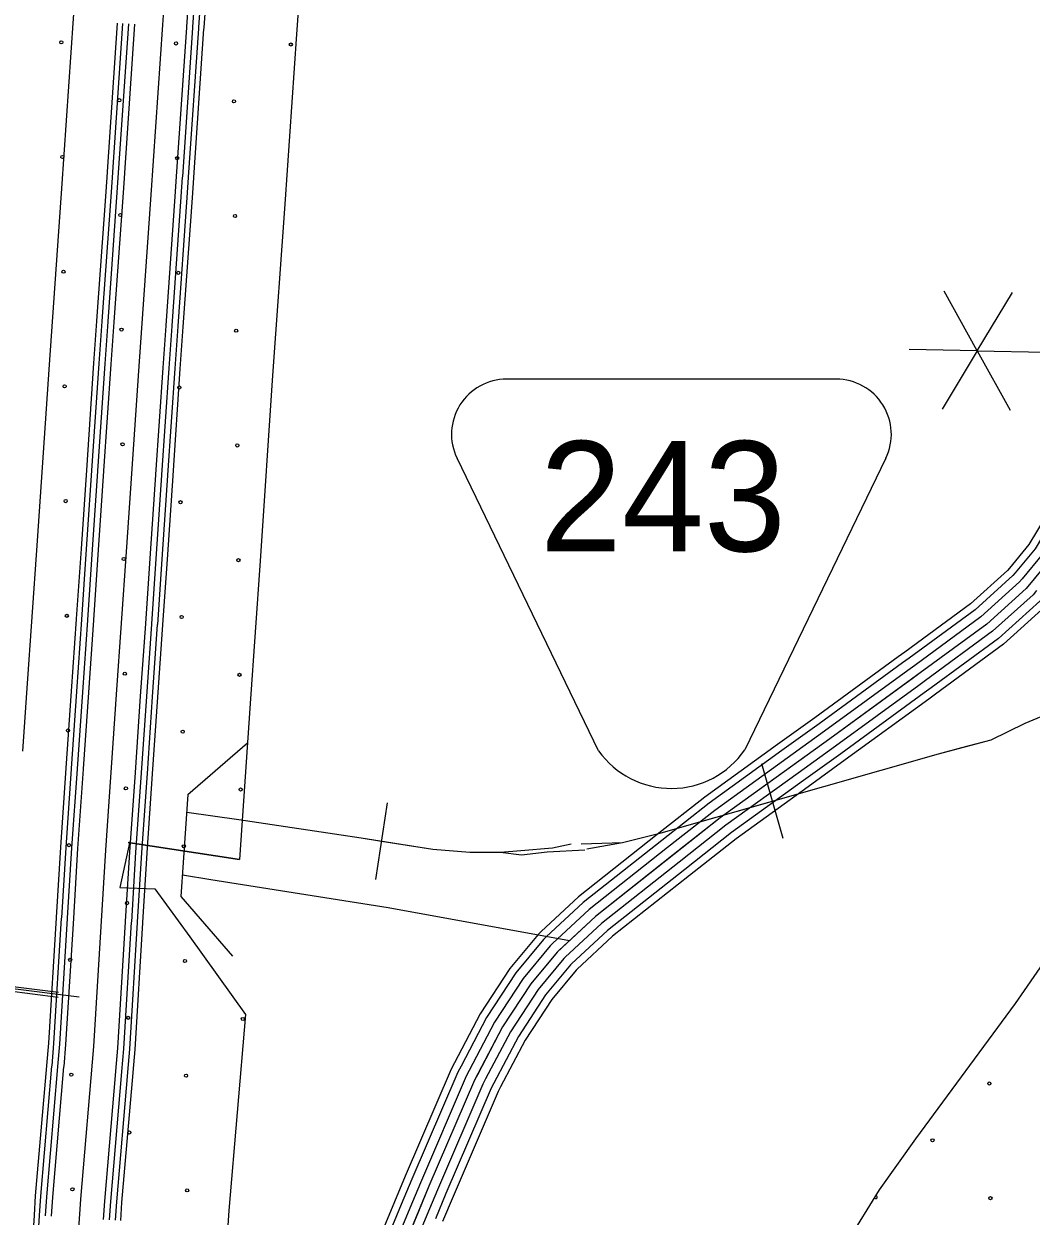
# Model space of a CAD drawing. Extents: x 1551132 to 1791609, y 378168 to 563823.
# Drawn here: x 1604396 to 1607771, y 433242 to 437240 of the extents above; entities that cross this region are included whole.
import ezdxf

# ---------------------------------------------------------------- set-up
doc = ezdxf.new("R2010")
doc.units = 0
for name, color, linetype in [('DESIGN - EROSION CONTROL - Devices', 7, 'Continuous'), ('DESIGN - ROW - Easement Linework and Patterning', 7, 'Continuous'), ('DESIGN - SCRATCH - User 1', 7, 'Continuous'), ('DESIGN - TRAFFIC CONTROL PERMANENT - Signalization', 7, 'Continuous'), ('DESIGN - TRANSPORTATION - Shoulder Lines', 7, 'Continuous'), ('SURVEY - CENTERLINE - Preliminary Text', 7, 'Continuous'), ('SURVEY - CONTOURS - Index with Text', 7, 'Continuous'), ('SURVEY - CONTROL with Text', 7, 'Continuous'), ('SURVEY - DRAINAGE - Storm Sewer', 7, 'Continuous'), ('SURVEY - PROPERTY - Political Boundaries Text', 7, 'Continuous'), ('SURVEY - VEGETATION - Features with Text', 7, 'Continuous')]:
    doc.layers.add(name, color=color, linetype=linetype)

msp = doc.modelspace()

# ---------------------------------------------------------------- linework, layer by layer
at = {"layer": 'DESIGN - EROSION CONTROL - Devices'}
msp.add_lwpolyline([(1604952.153, 434178.867), (1605138.432, 433917.718)], dxfattribs=at)
for centre in [(1604521.228, 437177.733), (1604521.228, 437177.733), (1604905.781, 437174), (1604905.781, 437174), (1605290.334, 437170.266), (1605290.334, 437170.266), (1604715.371, 436983.59), (1604715.371, 436983.59), (1605099.924, 436979.856), (1605099.924, 436979.856), (1604524.961, 436793.18), (1604524.961, 436793.18), (1604909.514, 436789.447), (1604909.514, 436789.447), (1604719.104, 436599.037), (1604719.104, 436599.037), (1605103.657, 436595.303), (1605103.657, 436595.303), (1604528.695, 436408.627), (1604528.695, 436408.627), (1604913.248, 436404.894), (1604913.248, 436404.894), (1604722.838, 436214.484), (1604722.838, 436214.484), (1605107.391, 436210.75), (1605107.391, 436210.75), (1604532.428, 436024.074), (1604532.428, 436024.074), (1604916.981, 436020.341), (1604916.981, 436020.341), (1604726.572, 435829.931), (1604726.572, 435829.931), (1605111.124, 435826.197), (1605111.124, 435826.197), (1604536.162, 435639.521), (1604536.162, 435639.521), (1604920.715, 435635.788), (1604920.715, 435635.788), (1604730.305, 435445.378), (1604730.305, 435445.378), (1605114.858, 435441.645), (1605114.858, 435441.645), (1604539.895, 435254.968), (1604539.895, 435254.968), (1604924.448, 435251.235), (1604924.448, 435251.235), (1604734.039, 435060.825), (1604734.039, 435060.825), (1605118.592, 435057.092), (1605118.592, 435057.092), (1604543.629, 434870.415), (1604543.629, 434870.415), (1604928.182, 434866.682), (1604928.182, 434866.682), (1604737.772, 434676.272), (1604737.772, 434676.272), (1605122.325, 434672.539), (1605122.325, 434672.539), (1604547.362, 434485.862), (1604547.362, 434485.862), (1604931.915, 434482.129), (1604931.915, 434482.129), (1604741.506, 434291.719), (1604741.506, 434291.719), (1604551.096, 434101.309), (1604551.096, 434101.309), (1604935.649, 434097.576), (1604935.649, 434097.576), (1604745.239, 433907.166), (1604745.239, 433907.166), (1605129.792, 433903.433), (1605129.792, 433903.433), (1604554.829, 433716.757), (1604554.829, 433716.757), (1604939.382, 433713.023), (1604939.382, 433713.023), (1607631.253, 433686.888), (1607631.253, 433686.888), (1604748.973, 433522.613), (1604748.973, 433522.613), (1607440.843, 433496.479), (1607440.843, 433496.479), (1604558.563, 433332.204), (1604558.563, 433332.204), (1604943.116, 433328.47), (1604943.116, 433328.47), (1607634.987, 433302.335), (1607634.987, 433302.335)]:
    msp.add_circle(centre, 5.28, dxfattribs=at)
msp.add_arc((1607250.434, 433306.069), 5.28, 222.223124, 73.924577, dxfattribs=at)
at = {"layer": 'DESIGN - ROW - Easement Linework and Patterning'}
for p, q in [((1607118.128, 436048.471), (1606013.754, 436048.448)), ((1606321.877, 434802.67), (1605847.391, 435783.166)), ((1607284.453, 435783.196), (1606811.425, 434805.581))]:
    msp.add_line(p, q, dxfattribs=at)
for centre, radius, start, end in [((1606013.749, 435863.647), 184.803, 90.001222, 205.823611), ((1607118.114, 435863.671), 184.803, 334.179931, 90.001222), ((1606565.636, 434974.222), 298.08, 215.137064, 325.545136)]:
    msp.add_arc(centre, radius, start, end, dxfattribs=at)
at = {"layer": 'DESIGN - SCRATCH - User 1'}
for points in [[(1605565.534, 440784.873), (1605446.653, 439157.439), (1605402.803, 438435.353), (1605355.371, 437844.671), (1605309.297, 437205.113), (1605270.43, 436634.981), (1605229.473, 436060.924), (1605187.623, 435439.058), (1605154.474, 434960.479), (1605118.466, 434437.748)], [(1604549.284, 428309.087), (1604955.858, 428708.106), (1605091.022, 428860.202), (1605141.095, 428916.912), (1605159.328, 428951.13), (1605283.792, 429165.744), (1605432.747, 429460.427), (1605973.835, 430624.982), (1606860.091, 432528.108), (1607060.228, 432950.661), (1607156.917, 433158.708), (1607263.565, 433329.871), (1607384.712, 433501.167), (1607719.196, 433955.646), (1608006.982, 434371.865), (1608012.881, 434380.107), (1608031.631, 434424.842), (1608108.329, 434751.942), (1608447.747, 436366.168)], [(1604750.9, 434498.666), (1604717.517, 434343.621), (1604834.673, 434339.162), (1604952.153, 434178.867)], [(1605118.466, 434437.748), (1604745.008, 434494.408)], [(1605138.432, 433917.718), (1605082.291, 433261.093), (1605048.858, 432754.163), (1605014.367, 432213.898), (1604981.118, 431808.029), (1604906.836, 431346.217), (1604858.195, 431145.32), (1604794.338, 430953.749), (1605340.933, 430664.016), (1605233.044, 430433.702), (1605125.155, 430252.247), (1604966.925, 430021.933)]]:
    msp.add_lwpolyline(points, dxfattribs=at)
at = {"layer": 'DESIGN - TRAFFIC CONTROL PERMANENT - Signalization'}
for q in [(1607480.504, 436342.892), (1607708.562, 436338.922), (1607363.034, 436147.397), (1607473.622, 435947.925), (1607701.681, 435943.948), (1607819.151, 436139.45)]:
    msp.add_line((1607591.092, 436143.42), q, dxfattribs=at)
at = {"layer": 'DESIGN - TRANSPORTATION - Shoulder Lines'}
for p, q in [((1606940.29, 434508.868), (1606868.658, 434758.808)), ((1605574.814, 434371.097), (1605614.463, 434628.062))]:
    msp.add_line(p, q, dxfattribs=at)
for points in [[(1606263.431, 434490.717), (1606402.336, 434495.159), (1606532.058, 434527.093), (1607076.712, 434683.206), (1607461.178, 434791.884), (1607637.374, 434839.269), (1607751.58, 434894.92), (1607879.785, 434948.505), (1607990.032, 435020.207), (1608176.553, 435173.761), (1608511.562, 435477.011), (1608866.629, 435796.211), (1608999.026, 435915.923), (1609059.208, 435971.791), (1609127.431, 436037.643), (1609187.697, 436123.57), (1609245.995, 436217.523), (1609310.852, 436360.31)], [(1607539.676, 434812.993), (1607637.374, 434839.269), (1607751.58, 434894.92), (1607879.785, 434948.505), (1607990.032, 435020.207), (1608114.571, 435122.735)], [(1606904.474, 434633.838), (1607076.712, 434683.206), (1607461.178, 434791.884), (1607539.676, 434812.993)], [(1606282.53, 434473.892), (1606402.336, 434495.159), (1606532.058, 434527.093), (1606904.474, 434633.838)], [(1604941.862, 434596.844), (1605116.733, 434571.827), (1605526.706, 434510.059), (1605766.684, 434473.025), (1605890.698, 434462.508), (1605992.737, 434462.1), (1606060.777, 434467.833), (1606166.85, 434477.425), (1606229.94, 434490.901)], [(1604941.862, 434596.844), (1605116.733, 434571.827), (1605526.706, 434510.059), (1605594.638, 434499.575)], [(1605594.638, 434499.575), (1605766.684, 434473.025), (1605890.698, 434462.508), (1605992.737, 434462.1), (1606063.586, 434453.983), (1606149.842, 434463.933), (1606275.897, 434470.575)]]:
    msp.add_lwpolyline(points, dxfattribs=at)
at = {"layer": 'SURVEY - CENTERLINE - Preliminary Text'}
for points in [[(1605317.741, 442749.766), (1605263.476, 442528.419), (1605224.877, 442288.729), (1605194.244, 442046.881), (1605174.669, 441754.723), (1605146.995, 441352.529), (1605120.628, 440914.243), (1605087.92, 440458.039), (1605043.696, 439817.731), (1604997.655, 439187.473), (1604953.906, 438467.012), (1604906.673, 437878.855), (1604860.407, 437236.58), (1604821.524, 436666.29), (1604780.558, 436092.042), (1604738.676, 435469.717), (1604705.551, 434991.488), (1604669.577, 434469.232), (1604629.01, 433810.815), (1604585.228, 433298.735), (1604551.453, 432786.455)], [(1604976.655, 437726.509), (1604940.964, 437230.988), (1604940.772, 437228.205)], [(1604996.888, 437725.051), (1604961.196, 437229.58), (1604961.013, 437226.846)], [(1605016.829, 437723.609), (1604981.146, 437228.196), (1604980.971, 437225.513)], [(1605034.287, 437722.359), (1604998.604, 437226.98), (1604998.429, 437224.346)], [(1604708.969, 437242.105), (1604674.953, 436743.25)], [(1604726.427, 437240.913), (1604692.411, 436742.059)], [(1604746.385, 437239.547), (1604712.369, 436740.692)], [(1604766.676, 437239.072), (1604732.668, 436740.217)], [(1604940.705, 437227.205), (1604906.697, 436728.35)], [(1604960.938, 437225.821), (1604926.93, 436726.967)], [(1604980.888, 437224.463), (1604946.88, 436725.608)], [(1604998.354, 437223.271), (1604964.346, 436724.417)], [(1604674.894, 436742.35), (1604670.428, 436676.832), (1604639.553, 436244.062)], [(1604692.352, 436741.167), (1604687.886, 436675.615), (1604657.011, 436242.82)], [(1604712.31, 436739.8), (1604707.835, 436674.223), (1604676.961, 436241.395)], [(1604732.601, 436739.325), (1604728.068, 436672.807), (1604697.252, 436240.862)], [(1604906.631, 436727.467), (1604902.081, 436660.673), (1604871.24, 436228.445)], [(1604926.864, 436726.092), (1604922.314, 436659.265), (1604891.472, 436227.003)], [(1604946.813, 436724.733), (1604942.263, 436657.873), (1604911.422, 436225.578)], [(1604964.279, 436723.542), (1604959.721, 436656.656), (1604928.88, 436224.337)], [(1604639.495, 436243.179), (1604629.453, 436102.517), (1604605.312, 435743.724)], [(1604656.953, 436241.929), (1604646.911, 436101.308), (1604622.77, 435742.549)], [(1604676.902, 436240.512), (1604666.869, 436099.925), (1604642.728, 435741.207)], [(1604697.185, 436239.97), (1604687.102, 436098.517), (1604663.019, 435740.749)], [(1604871.173, 436227.562), (1604861.115, 436086.458), (1604837.057, 435729.032)], [(1604891.406, 436226.112), (1604881.348, 436085.058), (1604857.298, 435727.674)], [(1604911.355, 436224.695), (1604901.297, 436083.675), (1604877.247, 435726.332)], [(1604928.813, 436223.445), (1604918.755, 436082.458), (1604894.705, 435725.157)], [(1604605.254, 435742.841), (1604587.562, 435480.034), (1604571.229, 435244.278)], [(1604622.712, 435741.666), (1604605.02, 435478.842), (1604588.687, 435243.069)], [(1604642.67, 435740.324), (1604624.978, 435477.484), (1604608.645, 435241.686)], [(1604662.961, 435739.866), (1604645.211, 435476.1), (1604628.945, 435241.194)], [(1604836.998, 435728.149), (1604819.232, 435464.217), (1604802.957, 435229.136)], [(1604857.24, 435726.79), (1604839.473, 435462.833), (1604823.19, 435227.736)], [(1604877.189, 435725.449), (1604859.423, 435461.475), (1604843.14, 435226.361)], [(1604894.647, 435724.274), (1604876.881, 435460.283), (1604860.598, 435225.144)], [(1604571.171, 435243.386), (1604554.446, 435001.93), (1604536.713, 434744.506)], [(1604588.629, 435242.178), (1604571.904, 435000.721), (1604554.171, 434743.306)], [(1604608.587, 435240.794), (1604591.862, 434999.346), (1604574.121, 434741.931)], [(1604628.878, 435240.302), (1604612.095, 434997.946), (1604594.428, 434741.448)], [(1604802.891, 435228.252), (1604786.107, 434985.921), (1604768.441, 434729.456)], [(1604823.123, 435226.844), (1604806.34, 434984.529), (1604788.674, 434728.064)], [(1604843.073, 435225.469), (1604826.29, 434983.146), (1604808.632, 434726.689)], [(1604860.531, 435224.252), (1604843.748, 434981.946), (1604826.09, 434725.489)], [(1604536.655, 434743.614), (1604518.43, 434479.091), (1604503.922, 434243.585)], [(1604554.113, 434742.414), (1604535.896, 434477.957), (1604521.388, 434242.51)], [(1604574.062, 434741.039), (1604555.854, 434476.649), (1604541.354, 434241.276)], [(1604594.37, 434740.556), (1604576.095, 434475.332), (1604561.646, 434240.943)], [(1604768.383, 434728.564), (1604750.15, 434463.974), (1604735.75, 434230.209)], [(1604788.616, 434727.172), (1604770.391, 434462.649), (1604755.991, 434228.959)], [(1604808.573, 434725.797), (1604790.349, 434461.349), (1604775.949, 434227.734)], [(1604826.031, 434724.589), (1604807.815, 434460.207), (1604793.423, 434226.651)], [(1604503.864, 434242.693), (1604477.947, 433821.932), (1604471.564, 433747.355)], [(1604521.33, 434241.618), (1604495.397, 433820.649), (1604489.005, 433745.863)], [(1604541.296, 434240.385), (1604515.346, 433819.182), (1604508.93, 433744.163)], [(1604561.596, 434240.043), (1604535.571, 433817.682), (1604529.221, 433743.322)], [(1604735.7, 434229.318), (1604709.55, 433804.89), (1604703.017, 433728.471)], [(1604755.941, 434228.068), (1604729.775, 433803.407), (1604723.225, 433726.746)], [(1604775.907, 434226.843), (1604749.724, 433801.94), (1604743.149, 433725.038)], [(1604793.373, 434225.768), (1604767.174, 433800.657), (1604760.591, 433723.546)], [(1604471.489, 433746.455), (1604434.19, 433310.168), (1604429.906, 433245.225)], [(1604488.922, 433744.963), (1604451.639, 433308.852), (1604447.373, 433244.075)], [(1604508.855, 433743.263), (1604471.58, 433307.335), (1604467.331, 433242.758)], [(1604529.146, 433742.447), (1604491.813, 433305.81), (1604487.622, 433242.342)], [(1604702.942, 433727.58), (1604665.751, 433292.635), (1604661.676, 433230.858)], [(1604723.15, 433725.855), (1604685.975, 433291.11), (1604681.917, 433229.525)], [(1604743.074, 433724.155), (1604705.917, 433289.593), (1604701.875, 433228.208)], [(1604760.516, 433722.663), (1604723.366, 433288.276), (1604719.333, 433227.058)], [(1604429.848, 433244.342), (1604400.307, 432796.263), (1604397.04, 432745.095)], [(1604447.314, 433243.192), (1604417.773, 432795.13), (1604414.506, 432743.979)]]:
    msp.add_lwpolyline(points, dxfattribs=at)
at = {"layer": 'SURVEY - CONTOURS - Index with Text'}
msp.add_lwpolyline([(1604926.995, 434386.147), (1605022.685, 434370.897), (1605616.429, 434276.87), (1606224.157, 434166.1)], dxfattribs=at)
at = {"layer": 'SURVEY - CONTROL with Text'}
for points in [[(1607944.384, 435824.328), (1607902.735, 435738.368), (1607844.336, 435626.823), (1607764.255, 435493.969), (1607698.839, 435414.884)], [(1607966.633, 435813.545), (1607924.809, 435727.242), (1607865.886, 435614.698), (1607784.471, 435479.636), (1607717.889, 435399.134)], [(1607994.524, 435800.028), (1607952.5, 435713.284), (1607892.91, 435599.497), (1607809.829, 435461.66), (1607741.772, 435379.375)], [(1608022.424, 435786.511), (1607980.183, 435699.333), (1607919.943, 435584.289), (1607835.186, 435443.676), (1607765.663, 435359.616)], [(1607835.186, 435443.676), (1607755.263, 435347.049), (1607622.866, 435227.396), (1607399.53, 435063.425), (1607097.037, 434842.877), (1606729.637, 434577.511), (1606310.938, 434247.028), (1606182.541, 434127.291), (1606094.426, 434020.805), (1605999.587, 433876.384), (1605906.105, 433697.871), (1605753.184, 433342.178), (1605553.846, 432861.166)], [(1607698.856, 435414.901), (1607692.456, 435407.167), (1607567.992, 435294.689), (1607348.331, 435133.418), (1607325.698, 435116.918)], [(1607717.897, 435399.15), (1607710.356, 435390.033), (1607583.634, 435275.514), (1607362.922, 435113.468), (1607340.256, 435096.942)], [(1607741.788, 435379.391), (1607732.814, 435368.541), (1607603.25, 435251.455), (1607381.23, 435088.442), (1607358.522, 435071.891)], [(1607765.671, 435359.633), (1607755.263, 435347.049), (1607622.866, 435227.396), (1607399.53, 435063.425), (1607376.78, 435046.841)], [(1607789.554, 435339.874), (1607777.713, 435325.557), (1607642.482, 435203.337), (1607417.829, 435038.407), (1607395.038, 435021.79)], [(1607813.445, 435320.115), (1607800.17, 435304.064), (1607662.098, 435179.278), (1607436.137, 435013.382), (1607413.304, 434996.739)], [(1607833.261, 435303.723), (1607818.795, 435286.239), (1607678.373, 435159.327), (1607451.32, 434992.631), (1607428.446, 434975.956)], [(1607325.715, 435116.926), (1607046.104, 434913.062), (1606921.607, 434823.143)], [(1607340.273, 435096.95), (1607060.621, 434893.062), (1606936.082, 434803.101)], [(1607358.531, 435071.9), (1607078.829, 434867.969), (1606954.232, 434777.975)], [(1607376.797, 435046.849), (1607097.037, 434842.877), (1606972.381, 434752.841)], [(1607395.063, 435021.798), (1607115.244, 434817.785), (1606990.531, 434727.707)], [(1607413.321, 434996.748), (1607133.452, 434792.692), (1607008.68, 434702.582)], [(1607428.471, 434975.964), (1607148.552, 434771.883), (1607023.738, 434681.731)], [(1606921.616, 434823.151), (1606677.363, 434646.73), (1606518.5, 434521.335)], [(1606936.09, 434803.109), (1606692.263, 434626.996), (1606533.816, 434501.934)], [(1606954.24, 434777.983), (1606710.954, 434602.254), (1606553.016, 434477.6)], [(1606972.389, 434752.85), (1606729.637, 434577.511), (1606572.224, 434453.266)], [(1606990.539, 434727.716), (1606748.32, 434552.769), (1606591.431, 434428.932)], [(1607008.689, 434702.59), (1606767.011, 434528.027), (1606610.631, 434404.598)], [(1607023.746, 434681.739), (1606782.51, 434507.493), (1606626.564, 434384.406)], [(1606518.508, 434521.343), (1606254.414, 434312.888), (1606129.584, 434196.484)], [(1606533.825, 434501.943), (1606270.522, 434294.112), (1606146.442, 434178.401)], [(1606553.024, 434477.609), (1606290.73, 434270.57), (1606167.583, 434155.733)], [(1606572.232, 434453.275), (1606310.938, 434247.028), (1606188.724, 434133.058)], [(1606591.44, 434428.941), (1606331.146, 434223.485), (1606209.865, 434110.382)], [(1606610.639, 434404.607), (1606351.354, 434199.943), (1606231.006, 434087.715)], [(1606626.572, 434384.423), (1606368.12, 434180.409), (1606248.548, 434068.906)], [(1606129.584, 434196.484), (1606119.301, 434186.892), (1606024.57, 434072.406), (1605924.755, 433920.41), (1605839.015, 433756.673)], [(1606146.442, 434178.409), (1606137.325, 434169.9), (1606044.477, 434057.697), (1605946.08, 433907.86), (1605860.906, 433745.206)], [(1606167.591, 434155.733), (1606159.933, 434148.6), (1606069.452, 434039.255), (1605972.837, 433892.118), (1605888.373, 433730.822)], [(1606188.732, 434133.066), (1606182.541, 434127.291), (1606094.426, 434020.805), (1605999.587, 433876.384), (1605915.83, 433716.438)], [(1606209.874, 434110.399), (1606205.149, 434105.982), (1606119.401, 434002.354), (1606026.336, 433860.651), (1605943.288, 433702.055)], [(1606231.023, 434087.723), (1606227.756, 434084.682), (1606144.375, 433983.912), (1606053.094, 433844.908), (1605970.754, 433687.671)], [(1606248.556, 434068.923), (1606246.506, 434067.006), (1606165.091, 433968.612), (1606075.285, 433831.85), (1605993.537, 433675.746)], [(1605839.024, 433756.689), (1605827.749, 433735.172), (1605673.294, 433375.904), (1605637.911, 433290.519)], [(1605860.915, 433745.222), (1605850.082, 433724.539), (1605696.068, 433366.296), (1605660.744, 433281.052)], [(1605888.381, 433730.839), (1605878.098, 433711.205), (1605724.626, 433354.237), (1605689.377, 433269.185)], [(1605915.839, 433716.455), (1605906.105, 433697.871), (1605753.184, 433342.178), (1605718.018, 433257.318)], [(1605943.296, 433702.071), (1605934.113, 433684.538), (1605781.741, 433330.12), (1605746.659, 433245.451)], [(1605970.762, 433687.688), (1605962.129, 433671.204), (1605810.299, 433318.061), (1605775.292, 433233.584)], [(1605993.537, 433675.754), (1605985.362, 433660.145), (1605833.99, 433308.061), (1605799.049, 433223.734)], [(1605637.92, 433290.535), (1605474.098, 432895.242), (1605445.807, 432830.973)], [(1605660.753, 433281.068), (1605496.831, 432885.525), (1605468.432, 432821.015)], [(1605689.385, 433269.202), (1605525.339, 432873.349), (1605496.798, 432808.523)], [(1605718.026, 433257.335), (1605553.846, 432861.166), (1605525.172, 432796.031)], [(1605746.667, 433245.468), (1605582.354, 432848.982), (1605553.546, 432783.539)]]:
    msp.add_lwpolyline(points, dxfattribs=at)
at = {"layer": 'SURVEY - DRAINAGE - Storm Sewer'}
msp.add_line((1604945.858, 434655.685), (1604921.899, 434313.322), dxfattribs=at)
for points in [[(1604945.858, 434655.685), (1605145.107, 434828.95)], [(1604921.899, 434313.322), (1605095.13, 434114.065)]]:
    msp.add_lwpolyline(points, dxfattribs=at)
at = {"layer": 'SURVEY - PROPERTY - Political Boundaries Text'}
for points in [[(1604581.07, 433975.878), (1604340.409, 434005.953), (1604270.611, 434027.162), (1604208.962, 434056.255), (1604159.405, 434089.164), (1604115.931, 434125.99), (1604076.624, 434172.766), (1604051.349, 434219.317), (1604034.233, 434273.76), (1604021.017, 434322.12), (1604015.55, 434384.671), (1604015.55, 434417.047), (1604026.7, 434504.391)], [(1604511.063, 433975.553), (1604338.526, 433997.12), (1604267.361, 434018.745), (1604204.529, 434048.396), (1604153.988, 434081.955), (1604110.214, 434119.039)], [(1604511.747, 433991.603), (1604341.867, 434012.828), (1604273.136, 434033.712), (1604212.412, 434062.371), (1604163.621, 434094.772), (1604120.556, 434131.248)]]:
    msp.add_lwpolyline(points, dxfattribs=at)
at = {"layer": 'SURVEY - VEGETATION - Features with Text'}
for points in [[(1605565.534, 440784.873), (1605446.653, 439157.439), (1605402.803, 438435.353), (1605355.371, 437844.671), (1605309.297, 437205.113), (1605270.43, 436634.981), (1605229.473, 436060.924), (1605187.623, 435439.058), (1605154.474, 434960.479), (1605118.466, 434437.748)], [(1604764.486, 440113.163), (1604698.329, 439207.49), (1604654.646, 438488.113), (1604607.547, 437901.639), (1604561.147, 437257.564), (1604522.265, 436687.174), (1604481.282, 436112.792), (1604439.383, 435490.151), (1604406.275, 435012.163), (1604391.758, 434801.408)], [(1604549.284, 428309.087), (1604955.858, 428708.106), (1605091.022, 428860.202), (1605141.095, 428916.912), (1605159.328, 428951.13), (1605283.792, 429165.744), (1605432.747, 429460.427), (1605973.835, 430624.982), (1606860.091, 432528.108), (1607060.228, 432950.661), (1607156.917, 433158.708), (1607263.565, 433329.871), (1607384.712, 433501.167), (1607719.196, 433955.646), (1608006.982, 434371.865), (1608012.881, 434380.107), (1608031.631, 434424.842), (1608108.329, 434751.942), (1608447.747, 436366.168)], [(1604750.9, 434498.666), (1604717.517, 434343.621), (1604834.673, 434339.162), (1604952.153, 434178.867)], [(1604745.008, 434494.408), (1605118.466, 434437.748)], [(1604952.153, 434178.867), (1605138.432, 433917.718)], [(1605138.432, 433917.718), (1605082.291, 433261.093), (1605048.858, 432754.163), (1605014.367, 432213.898), (1604981.118, 431808.029), (1604906.836, 431346.217), (1604858.195, 431145.32), (1604794.338, 430953.749), (1604705.315, 430727.043), (1604612.009, 430542.213), (1604530.402, 430386.384), (1604492.903, 430326.882)]]:
    msp.add_lwpolyline(points, dxfattribs=at)

# ---------------------------------------------------------------- texts
at = {"layer": 'DESIGN - ROW - Easement Linework and Patterning'}
msp.add_text('243', height=369.6052, rotation=0.001222, dxfattribs=at).set_placement((1606125.135, 435471.075))

doc.saveas('drawing.dxf')
